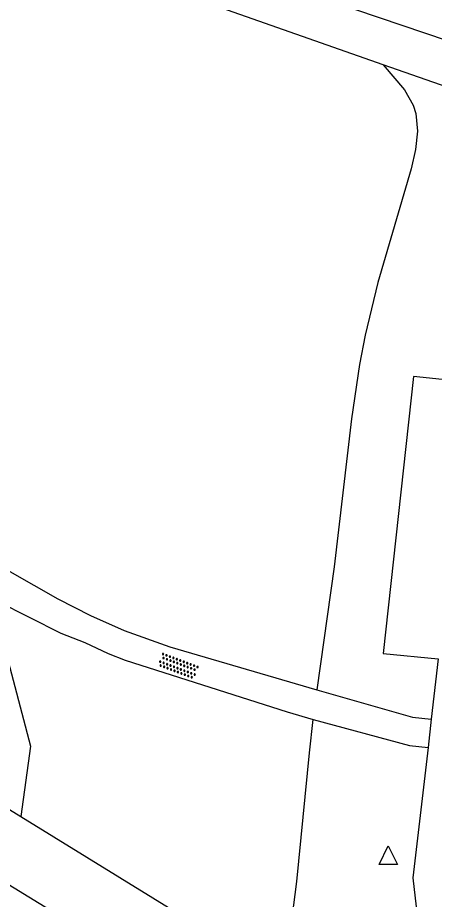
# Model space of a CAD drawing. Extents: x 131000 to 133014, y 396499 to 399001.
# Drawn here: x 131320.73 to 131343.35, y 397419.7 to 397467.53 of the extents above; entities that cross this region are included whole.
import ezdxf

# ---------------------------------------------------------------- set-up
doc = ezdxf.new("R2010")
doc.units = 0
for name, color, linetype in [('gg-knt-bovenkant onderkant talud', 7, 'Continuous'), ('gg-knt-onverhard', 7, 'Continuous'), ('gg-knt-verharding', 7, 'Continuous'), ('gt-grn-groengrens', 7, 'Continuous'), ('gt-symb-overige verharding', 7, 'Continuous'), ('gt-symb-waterafsluiter', 7, 'Continuous')]:
    doc.layers.add(name, color=color, linetype=linetype)

# ---------------------------------------------------------------- blocks, each defined once
blk = doc.blocks.new('gt0-OVH')
at = {"layer": 'gt-symb-overige verharding'}
for points in [[(-0.972, 0.298), (-0.967, 0.308), (-0.965, 0.319), (-0.966, 0.33), (-0.971, 0.34), (-0.978, 0.348), (-0.988, 0.353), (-0.999, 0.355), (-1.01, 0.354), (-1.02, 0.349), (-1.028, 0.342), (-1.033, 0.332), (-1.035, 0.321), (-1.034, 0.31), (-1.029, 0.3), (-1.022, 0.292), (-1.012, 0.287), (-1.001, 0.285), (-0.99, 0.286), (-0.98, 0.291)], [(-0.872, 0.106), (-0.867, 0.116), (-0.865, 0.126), (-0.866, 0.137), (-0.871, 0.147), (-0.878, 0.156), (-0.888, 0.161), (-0.899, 0.163), (-0.91, 0.162), (-0.92, 0.157), (-0.928, 0.15), (-0.933, 0.14), (-0.935, 0.129), (-0.934, 0.118), (-0.929, 0.108), (-0.922, 0.1), (-0.912, 0.095), (-0.901, 0.092), (-0.89, 0.094), (-0.88, 0.098)], [(-0.772, 0.298), (-0.767, 0.308), (-0.765, 0.319), (-0.766, 0.33), (-0.771, 0.34), (-0.778, 0.348), (-0.788, 0.353), (-0.799, 0.355), (-0.81, 0.354), (-0.82, 0.349), (-0.828, 0.342), (-0.833, 0.332), (-0.835, 0.321), (-0.834, 0.31), (-0.829, 0.3), (-0.822, 0.292), (-0.812, 0.287), (-0.801, 0.285), (-0.79, 0.286), (-0.78, 0.291)], [(-0.672, 0.106), (-0.667, 0.116), (-0.665, 0.126), (-0.666, 0.137), (-0.671, 0.147), (-0.678, 0.156), (-0.688, 0.161), (-0.699, 0.163), (-0.71, 0.162), (-0.72, 0.157), (-0.728, 0.15), (-0.733, 0.14), (-0.735, 0.129), (-0.734, 0.118), (-0.729, 0.108), (-0.722, 0.1), (-0.712, 0.095), (-0.701, 0.092), (-0.69, 0.094), (-0.68, 0.098)], [(-0.572, 0.298), (-0.567, 0.308), (-0.565, 0.319), (-0.566, 0.33), (-0.571, 0.34), (-0.578, 0.348), (-0.588, 0.353), (-0.599, 0.355), (-0.61, 0.354), (-0.62, 0.349), (-0.628, 0.342), (-0.633, 0.332), (-0.635, 0.321), (-0.634, 0.31), (-0.629, 0.3), (-0.622, 0.292), (-0.612, 0.287), (-0.601, 0.285), (-0.59, 0.286), (-0.58, 0.291)], [(-0.472, 0.106), (-0.467, 0.116), (-0.465, 0.126), (-0.466, 0.137), (-0.471, 0.147), (-0.478, 0.156), (-0.488, 0.161), (-0.499, 0.163), (-0.51, 0.162), (-0.52, 0.157), (-0.528, 0.15), (-0.533, 0.14), (-0.535, 0.129), (-0.534, 0.118), (-0.529, 0.108), (-0.522, 0.1), (-0.512, 0.095), (-0.501, 0.092), (-0.49, 0.094), (-0.48, 0.098)], [(-0.372, 0.298), (-0.367, 0.308), (-0.365, 0.319), (-0.366, 0.33), (-0.371, 0.34), (-0.378, 0.348), (-0.388, 0.353), (-0.399, 0.355), (-0.41, 0.354), (-0.42, 0.349), (-0.428, 0.342), (-0.433, 0.332), (-0.435, 0.321), (-0.434, 0.31), (-0.429, 0.3), (-0.422, 0.292), (-0.412, 0.287), (-0.401, 0.285), (-0.39, 0.286), (-0.38, 0.291)], [(-0.272, 0.106), (-0.267, 0.116), (-0.265, 0.126), (-0.266, 0.137), (-0.271, 0.147), (-0.278, 0.156), (-0.288, 0.161), (-0.299, 0.163), (-0.31, 0.162), (-0.32, 0.157), (-0.328, 0.15), (-0.333, 0.14), (-0.335, 0.129), (-0.334, 0.118), (-0.329, 0.108), (-0.322, 0.1), (-0.312, 0.095), (-0.301, 0.092), (-0.29, 0.094), (-0.28, 0.098)], [(-0.172, 0.298), (-0.167, 0.308), (-0.165, 0.319), (-0.166, 0.33), (-0.171, 0.34), (-0.178, 0.348), (-0.188, 0.353), (-0.199, 0.355), (-0.21, 0.354), (-0.22, 0.349), (-0.228, 0.342), (-0.233, 0.332), (-0.235, 0.321), (-0.234, 0.31), (-0.229, 0.3), (-0.222, 0.292), (-0.212, 0.287), (-0.201, 0.285), (-0.19, 0.286), (-0.18, 0.291)], [(-0.072, 0.106), (-0.067, 0.116), (-0.065, 0.126), (-0.066, 0.137), (-0.071, 0.147), (-0.078, 0.156), (-0.088, 0.161), (-0.099, 0.163), (-0.11, 0.162), (-0.12, 0.157), (-0.128, 0.15), (-0.133, 0.14), (-0.135, 0.129), (-0.134, 0.118), (-0.129, 0.108), (-0.122, 0.1), (-0.112, 0.095), (-0.101, 0.092), (-0.09, 0.094), (-0.08, 0.098)], [(0.028, 0.298), (0.033, 0.308), (0.035, 0.319), (0.034, 0.33), (0.029, 0.34), (0.022, 0.348), (0.012, 0.353), (0.001, 0.355), (-0.01, 0.354), (-0.02, 0.349), (-0.028, 0.342), (-0.033, 0.332), (-0.035, 0.321), (-0.034, 0.31), (-0.029, 0.3), (-0.022, 0.292), (-0.012, 0.287), (-0.001, 0.285), (0.01, 0.286), (0.02, 0.291)], [(0.128, 0.106), (0.133, 0.116), (0.135, 0.126), (0.134, 0.137), (0.129, 0.147), (0.122, 0.156), (0.112, 0.161), (0.101, 0.163), (0.09, 0.162), (0.08, 0.157), (0.072, 0.15), (0.067, 0.14), (0.065, 0.129), (0.066, 0.118), (0.071, 0.108), (0.078, 0.1), (0.088, 0.095), (0.099, 0.092), (0.11, 0.094), (0.12, 0.098)], [(0.228, 0.298), (0.233, 0.308), (0.235, 0.319), (0.234, 0.33), (0.229, 0.34), (0.222, 0.348), (0.212, 0.353), (0.201, 0.355), (0.19, 0.354), (0.18, 0.349), (0.172, 0.342), (0.167, 0.332), (0.165, 0.321), (0.166, 0.31), (0.171, 0.3), (0.178, 0.292), (0.188, 0.287), (0.199, 0.285), (0.21, 0.286), (0.22, 0.291)], [(0.328, 0.106), (0.333, 0.116), (0.335, 0.126), (0.334, 0.137), (0.329, 0.147), (0.322, 0.156), (0.312, 0.161), (0.301, 0.163), (0.29, 0.162), (0.28, 0.157), (0.272, 0.15), (0.267, 0.14), (0.265, 0.129), (0.266, 0.118), (0.271, 0.108), (0.278, 0.1), (0.288, 0.095), (0.299, 0.092), (0.31, 0.094), (0.32, 0.098)], [(0.428, 0.298), (0.433, 0.308), (0.435, 0.319), (0.434, 0.33), (0.429, 0.34), (0.422, 0.348), (0.412, 0.353), (0.401, 0.355), (0.39, 0.354), (0.38, 0.349), (0.372, 0.342), (0.367, 0.332), (0.365, 0.321), (0.366, 0.31), (0.371, 0.3), (0.378, 0.292), (0.388, 0.287), (0.399, 0.285), (0.41, 0.286), (0.42, 0.291)], [(0.528, 0.106), (0.533, 0.116), (0.535, 0.126), (0.534, 0.137), (0.529, 0.147), (0.522, 0.156), (0.512, 0.161), (0.501, 0.163), (0.49, 0.162), (0.48, 0.157), (0.472, 0.15), (0.467, 0.14), (0.465, 0.129), (0.466, 0.118), (0.471, 0.108), (0.478, 0.1), (0.488, 0.095), (0.499, 0.092), (0.51, 0.094), (0.52, 0.098)], [(0.628, 0.298), (0.633, 0.308), (0.635, 0.319), (0.634, 0.33), (0.629, 0.34), (0.622, 0.348), (0.612, 0.353), (0.601, 0.355), (0.59, 0.354), (0.58, 0.349), (0.572, 0.342), (0.567, 0.332), (0.565, 0.321), (0.566, 0.31), (0.571, 0.3), (0.578, 0.292), (0.588, 0.287), (0.599, 0.285), (0.61, 0.286), (0.62, 0.291)], [(0.728, 0.106), (0.733, 0.116), (0.735, 0.126), (0.734, 0.137), (0.729, 0.147), (0.722, 0.156), (0.712, 0.161), (0.701, 0.163), (0.69, 0.162), (0.68, 0.157), (0.672, 0.15), (0.667, 0.14), (0.665, 0.129), (0.666, 0.118), (0.671, 0.108), (0.678, 0.1), (0.688, 0.095), (0.699, 0.092), (0.71, 0.094), (0.72, 0.098)], [(0.828, 0.298), (0.833, 0.308), (0.835, 0.319), (0.834, 0.33), (0.829, 0.34), (0.822, 0.348), (0.812, 0.353), (0.801, 0.355), (0.79, 0.354), (0.78, 0.349), (0.772, 0.342), (0.767, 0.332), (0.765, 0.321), (0.766, 0.31), (0.771, 0.3), (0.778, 0.292), (0.788, 0.287), (0.799, 0.285), (0.81, 0.286), (0.82, 0.291)], [(0.928, 0.106), (0.933, 0.116), (0.935, 0.126), (0.934, 0.137), (0.929, 0.147), (0.922, 0.156), (0.912, 0.161), (0.901, 0.163), (0.89, 0.162), (0.88, 0.157), (0.872, 0.15), (0.867, 0.14), (0.865, 0.129), (0.866, 0.118), (0.871, 0.108), (0.878, 0.1), (0.888, 0.095), (0.899, 0.092), (0.91, 0.094), (0.92, 0.098)], [(1.028, 0.298), (1.033, 0.308), (1.035, 0.319), (1.034, 0.33), (1.029, 0.34), (1.022, 0.348), (1.012, 0.353), (1.001, 0.355), (0.99, 0.354), (0.98, 0.349), (0.972, 0.342), (0.967, 0.332), (0.965, 0.321), (0.966, 0.31), (0.971, 0.3), (0.978, 0.292), (0.988, 0.287), (0.999, 0.285), (1.01, 0.286), (1.02, 0.291)], [(-0.972, -0.142), (-0.967, -0.132), (-0.965, -0.121), (-0.966, -0.11), (-0.971, -0.1), (-0.978, -0.092), (-0.988, -0.087), (-0.999, -0.085), (-1.01, -0.086), (-1.02, -0.091), (-1.028, -0.098), (-1.033, -0.108), (-1.035, -0.119), (-1.034, -0.13), (-1.029, -0.14), (-1.022, -0.148), (-1.012, -0.153), (-1.001, -0.155), (-0.99, -0.154), (-0.98, -0.149)], [(-0.872, -0.334), (-0.867, -0.324), (-0.865, -0.314), (-0.866, -0.303), (-0.871, -0.293), (-0.878, -0.284), (-0.888, -0.279), (-0.899, -0.277), (-0.91, -0.278), (-0.92, -0.283), (-0.928, -0.29), (-0.933, -0.3), (-0.935, -0.311), (-0.934, -0.322), (-0.929, -0.332), (-0.922, -0.34), (-0.912, -0.345), (-0.901, -0.348), (-0.89, -0.346), (-0.88, -0.342)], [(-0.772, -0.142), (-0.767, -0.132), (-0.765, -0.121), (-0.766, -0.11), (-0.771, -0.1), (-0.778, -0.092), (-0.788, -0.087), (-0.799, -0.085), (-0.81, -0.086), (-0.82, -0.091), (-0.828, -0.098), (-0.833, -0.108), (-0.835, -0.119), (-0.834, -0.13), (-0.829, -0.14), (-0.822, -0.148), (-0.812, -0.153), (-0.801, -0.155), (-0.79, -0.154), (-0.78, -0.149)], [(-0.672, -0.334), (-0.667, -0.324), (-0.665, -0.314), (-0.666, -0.303), (-0.671, -0.293), (-0.678, -0.284), (-0.688, -0.279), (-0.699, -0.277), (-0.71, -0.278), (-0.72, -0.283), (-0.728, -0.29), (-0.733, -0.3), (-0.735, -0.311), (-0.734, -0.322), (-0.729, -0.332), (-0.722, -0.34), (-0.712, -0.345), (-0.701, -0.348), (-0.69, -0.346), (-0.68, -0.342)], [(-0.572, -0.142), (-0.567, -0.132), (-0.565, -0.121), (-0.566, -0.11), (-0.571, -0.1), (-0.578, -0.092), (-0.588, -0.087), (-0.599, -0.085), (-0.61, -0.086), (-0.62, -0.091), (-0.628, -0.098), (-0.633, -0.108), (-0.635, -0.119), (-0.634, -0.13), (-0.629, -0.14), (-0.622, -0.148), (-0.612, -0.153), (-0.601, -0.155), (-0.59, -0.154), (-0.58, -0.149)], [(-0.472, -0.334), (-0.467, -0.324), (-0.465, -0.314), (-0.466, -0.303), (-0.471, -0.293), (-0.478, -0.284), (-0.488, -0.279), (-0.499, -0.277), (-0.51, -0.278), (-0.52, -0.283), (-0.528, -0.29), (-0.533, -0.3), (-0.535, -0.311), (-0.534, -0.322), (-0.529, -0.332), (-0.522, -0.34), (-0.512, -0.345), (-0.501, -0.348), (-0.49, -0.346), (-0.48, -0.342)], [(-0.372, -0.142), (-0.367, -0.132), (-0.365, -0.121), (-0.366, -0.11), (-0.371, -0.1), (-0.378, -0.092), (-0.388, -0.087), (-0.399, -0.085), (-0.41, -0.086), (-0.42, -0.091), (-0.428, -0.098), (-0.433, -0.108), (-0.435, -0.119), (-0.434, -0.13), (-0.429, -0.14), (-0.422, -0.148), (-0.412, -0.153), (-0.401, -0.155), (-0.39, -0.154), (-0.38, -0.149)], [(-0.272, -0.334), (-0.267, -0.324), (-0.265, -0.314), (-0.266, -0.303), (-0.271, -0.293), (-0.278, -0.284), (-0.288, -0.279), (-0.299, -0.277), (-0.31, -0.278), (-0.32, -0.283), (-0.328, -0.29), (-0.333, -0.3), (-0.335, -0.311), (-0.334, -0.322), (-0.329, -0.332), (-0.322, -0.34), (-0.312, -0.345), (-0.301, -0.348), (-0.29, -0.346), (-0.28, -0.342)], [(-0.172, -0.142), (-0.167, -0.132), (-0.165, -0.121), (-0.166, -0.11), (-0.171, -0.1), (-0.178, -0.092), (-0.188, -0.087), (-0.199, -0.085), (-0.21, -0.086), (-0.22, -0.091), (-0.228, -0.098), (-0.233, -0.108), (-0.235, -0.119), (-0.234, -0.13), (-0.229, -0.14), (-0.222, -0.148), (-0.212, -0.153), (-0.201, -0.155), (-0.19, -0.154), (-0.18, -0.149)], [(-0.072, -0.334), (-0.067, -0.324), (-0.065, -0.314), (-0.066, -0.303), (-0.071, -0.293), (-0.078, -0.284), (-0.088, -0.279), (-0.099, -0.277), (-0.11, -0.278), (-0.12, -0.283), (-0.128, -0.29), (-0.133, -0.3), (-0.135, -0.311), (-0.134, -0.322), (-0.129, -0.332), (-0.122, -0.34), (-0.112, -0.345), (-0.101, -0.348), (-0.09, -0.346), (-0.08, -0.342)], [(0.028, -0.142), (0.033, -0.132), (0.035, -0.121), (0.034, -0.11), (0.029, -0.1), (0.022, -0.092), (0.012, -0.087), (0.001, -0.085), (-0.01, -0.086), (-0.02, -0.091), (-0.028, -0.098), (-0.033, -0.108), (-0.035, -0.119), (-0.034, -0.13), (-0.029, -0.14), (-0.022, -0.148), (-0.012, -0.153), (-0.001, -0.155), (0.01, -0.154), (0.02, -0.149)], [(0.128, -0.334), (0.133, -0.324), (0.135, -0.314), (0.134, -0.303), (0.129, -0.293), (0.122, -0.284), (0.112, -0.279), (0.101, -0.277), (0.09, -0.278), (0.08, -0.283), (0.072, -0.29), (0.067, -0.3), (0.065, -0.311), (0.066, -0.322), (0.071, -0.332), (0.078, -0.34), (0.088, -0.345), (0.099, -0.348), (0.11, -0.346), (0.12, -0.342)], [(0.228, -0.142), (0.233, -0.132), (0.235, -0.121), (0.234, -0.11), (0.229, -0.1), (0.222, -0.092), (0.212, -0.087), (0.201, -0.085), (0.19, -0.086), (0.18, -0.091), (0.172, -0.098), (0.167, -0.108), (0.165, -0.119), (0.166, -0.13), (0.171, -0.14), (0.178, -0.148), (0.188, -0.153), (0.199, -0.155), (0.21, -0.154), (0.22, -0.149)], [(0.328, -0.334), (0.333, -0.324), (0.335, -0.314), (0.334, -0.303), (0.329, -0.293), (0.322, -0.284), (0.312, -0.279), (0.301, -0.277), (0.29, -0.278), (0.28, -0.283), (0.272, -0.29), (0.267, -0.3), (0.265, -0.311), (0.266, -0.322), (0.271, -0.332), (0.278, -0.34), (0.288, -0.345), (0.299, -0.348), (0.31, -0.346), (0.32, -0.342)], [(0.428, -0.142), (0.433, -0.132), (0.435, -0.121), (0.434, -0.11), (0.429, -0.1), (0.422, -0.092), (0.412, -0.087), (0.401, -0.085), (0.39, -0.086), (0.38, -0.091), (0.372, -0.098), (0.367, -0.108), (0.365, -0.119), (0.366, -0.13), (0.371, -0.14), (0.378, -0.148), (0.388, -0.153), (0.399, -0.155), (0.41, -0.154), (0.42, -0.149)], [(0.528, -0.334), (0.533, -0.324), (0.535, -0.314), (0.534, -0.303), (0.529, -0.293), (0.522, -0.284), (0.512, -0.279), (0.501, -0.277), (0.49, -0.278), (0.48, -0.283), (0.472, -0.29), (0.467, -0.3), (0.465, -0.311), (0.466, -0.322), (0.471, -0.332), (0.478, -0.34), (0.488, -0.345), (0.499, -0.348), (0.51, -0.346), (0.52, -0.342)], [(0.628, -0.142), (0.633, -0.132), (0.635, -0.121), (0.634, -0.11), (0.629, -0.1), (0.622, -0.092), (0.612, -0.087), (0.601, -0.085), (0.59, -0.086), (0.58, -0.091), (0.572, -0.098), (0.567, -0.108), (0.565, -0.119), (0.566, -0.13), (0.571, -0.14), (0.578, -0.148), (0.588, -0.153), (0.599, -0.155), (0.61, -0.154), (0.62, -0.149)], [(0.728, -0.334), (0.733, -0.324), (0.735, -0.314), (0.734, -0.303), (0.729, -0.293), (0.722, -0.284), (0.712, -0.279), (0.701, -0.277), (0.69, -0.278), (0.68, -0.283), (0.672, -0.29), (0.667, -0.3), (0.665, -0.311), (0.666, -0.322), (0.671, -0.332), (0.678, -0.34), (0.688, -0.345), (0.699, -0.348), (0.71, -0.346), (0.72, -0.342)], [(0.828, -0.142), (0.833, -0.132), (0.835, -0.121), (0.834, -0.11), (0.829, -0.1), (0.822, -0.092), (0.812, -0.087), (0.801, -0.085), (0.79, -0.086), (0.78, -0.091), (0.772, -0.098), (0.767, -0.108), (0.765, -0.119), (0.766, -0.13), (0.771, -0.14), (0.778, -0.148), (0.788, -0.153), (0.799, -0.155), (0.81, -0.154), (0.82, -0.149)], [(0.928, -0.334), (0.933, -0.324), (0.935, -0.314), (0.934, -0.303), (0.929, -0.293), (0.922, -0.284), (0.912, -0.279), (0.901, -0.277), (0.89, -0.278), (0.88, -0.283), (0.872, -0.29), (0.867, -0.3), (0.865, -0.311), (0.866, -0.322), (0.871, -0.332), (0.878, -0.34), (0.888, -0.345), (0.899, -0.348), (0.91, -0.346), (0.92, -0.342)], [(1.028, -0.142), (1.033, -0.132), (1.035, -0.121), (1.034, -0.11), (1.029, -0.1), (1.022, -0.092), (1.012, -0.087), (1.001, -0.085), (0.99, -0.086), (0.98, -0.091), (0.972, -0.098), (0.967, -0.108), (0.965, -0.119), (0.966, -0.13), (0.971, -0.14), (0.978, -0.148), (0.988, -0.153), (0.999, -0.155), (1.01, -0.154), (1.02, -0.149)]]:
    blk.add_lwpolyline(points, close=True, dxfattribs=at)
blk = doc.blocks.new('gt0-WAFSL')
at = {"layer": 'gt-symb-waterafsluiter'}
for p, q in [((-0.5, -0.333), (0, 0.667)), ((0, 0.667), (0.5, -0.333)), ((0.5, -0.333), (-0.5, -0.333))]:
    blk.add_line(p, q, dxfattribs=at)

msp = doc.modelspace()

# ---------------------------------------------------------------- linework, layer by layer
at = {"layer": 'gg-knt-bovenkant onderkant talud'}
msp.add_lwpolyline([(131320.016, 397433.372), (131321.428, 397428.005), (131320.906, 397424.194)], dxfattribs=at)
at = {"layer": 'gg-knt-onverhard'}
for p, q in [((131348.669, 397462.12), (131340.573, 397464.969)), ((131316.646, 397437.38), (131323.079, 397434.132)), ((131336.978, 397431.059), (131342.162, 397429.582)), ((131336.781, 397429.451), (131341.998, 397428.048)), ((131342.162, 397429.582), (131343.186, 397429.463)), ((131341.998, 397428.048), (131343.009, 397427.931))]:
    msp.add_line(p, q, dxfattribs=at)
for points in [[(131254.172, 397487.824), (131329.118, 397471.357), (131351.53, 397463.76)], [(131340.573, 397464.969), (131328.413, 397469.249), (131254.286, 397485.874)], [(131314.892, 397439.971), (131316.105, 397439.538), (131317.196, 397439.099), (131318.987, 397438.219), (131322.909, 397436.003), (131324.695, 397435.095), (131326.524, 397434.287), (131329.002, 397433.403), (131336.978, 397431.059)], [(131323.079, 397434.132), (131324.383, 397433.623), (131325.645, 397433.032), (131326.563, 397432.669), (131335.364, 397429.867), (131336.781, 397429.451)]]:
    msp.add_lwpolyline(points, dxfattribs=at)
at = {"layer": 'gg-knt-verharding'}
msp.add_line((131343.186, 397429.463), (131343.009, 397427.931), dxfattribs=at)
for points in [[(131344.121, 397447.862), (131342.22, 397448.066), (131340.571, 397433.038), (131343.565, 397432.738), (131343.186, 397429.463)], [(131296.209, 397438.914), (131298.287, 397438.097), (131320.906, 397424.194)], [(131343.009, 397427.931), (131342.192, 397420.868), (131342.373, 397419.295), (131342.574, 397418.226)], [(131320.906, 397424.194), (131331.662, 397417.582), (131335.102, 397415.752)], [(131340.856, 397408.652), (131329.805, 397414.618), (131317.26, 397422.307), (131316.854, 397420.517), (131316.974, 397420.479), (131308.211, 397383.783), (131302.712, 397385.117)]]:
    msp.add_lwpolyline(points, dxfattribs=at)
at = {"layer": 'gt-grn-groengrens'}
for points in [[(131340.573, 397464.969), (131341.728, 397463.619), (131342.205, 397462.777), (131342.343, 397462.331), (131342.435, 397461.374), (131342.333, 397460.366), (131342.101, 397459.333), (131340.286, 397453.151), (131339.59, 397450.31), (131339.284, 397448.707), (131338.849, 397445.756), (131337.922, 397437.737), (131336.978, 397431.059)], [(131335.102, 397415.752), (131335.372, 397417.076), (131335.632, 397418.696), (131335.887, 397420.671), (131336.568, 397427.65), (131336.781, 397429.451)]]:
    msp.add_lwpolyline(points, dxfattribs=at)

# ---------------------------------------------------------------- block references
at = {"layer": 'gt-symb-overige verharding', "rotation": -20.556045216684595}
msp.add_blockref('gt0-OVH', (131329.45, 397432.353), dxfattribs=at)
at = {"layer": 'gt-symb-waterafsluiter'}
msp.add_blockref('gt0-WAFSL', (131340.85, 397421.927), dxfattribs=at)

doc.saveas('drawing.dxf')
